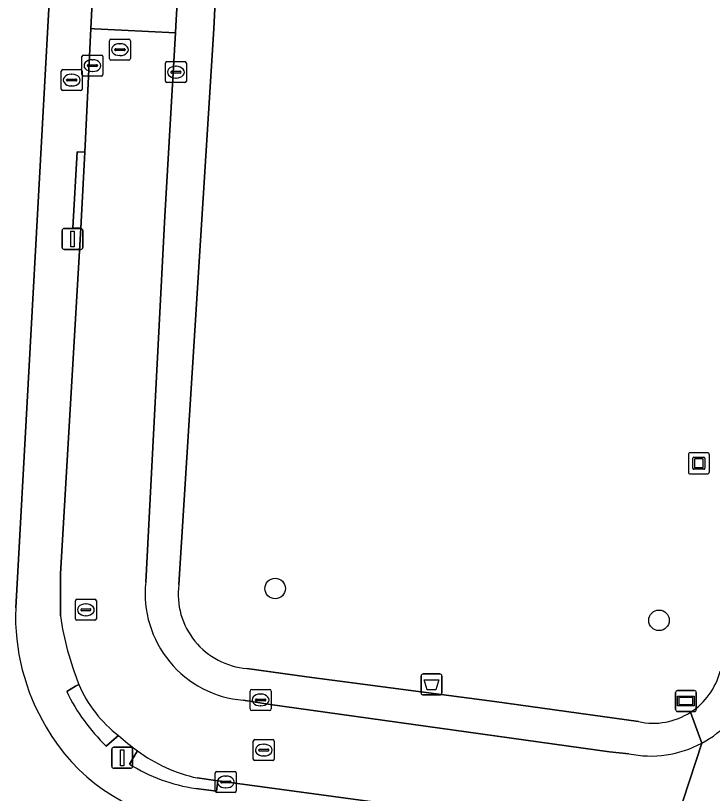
# Model space of a CAD drawing. Extents: x 163008 to 163854, y 382777 to 383982.
# Drawn here: x 163726.03 to 163759.22, y 383630.09 to 383667.1 of the extents above; entities that cross this region are included whole.
import ezdxf

# ---------------------------------------------------------------- set-up
doc = ezdxf.new("R2010")
doc.units = 0
for name, color, linetype in [('IMGEO_Afvalbak', 7, 'Continuous'), ('IMGEO_Boom', 7, 'Continuous'), ('IMGEO_Brandkraan', 7, 'Continuous'), ('IMGEO_Erf', 7, 'Continuous'), ('IMGEO_Groenvoorziening', 7, 'Continuous'), ('IMGEO_Kolk', 7, 'Continuous'), ('IMGEO_Kunstobject', 7, 'Continuous'), ('IMGEO_Lichtmast', 7, 'Continuous'), ('IMGEO_Rijbaan_lokaal_gesloten', 7, 'Continuous'), ('IMGEO_Rijbaan_lokaal_open', 7, 'Continuous'), ('IMGEO_Rioolput', 7, 'Continuous'), ('IMGEO_Straatnaambord', 7, 'Continuous'), ('IMGEO_Voetpad_open', 7, 'Continuous')]:
    doc.layers.add(name, color=color, linetype=linetype)

msp = doc.modelspace()

# ---------------------------------------------------------------- linework, layer by layer
at = {"layer": 'IMGEO_Afvalbak'}
for p, q in [((163745.344, 383634.876), (163745.344, 383635.676)), ((163745.344, 383635.676), (163745.344, 383634.876)), ((163745.444, 383635.776), (163746.234, 383635.776)), ((163746.234, 383635.776), (163745.444, 383635.776)), ((163746.334, 383635.676), (163746.334, 383634.876)), ((163746.334, 383634.876), (163746.334, 383635.676)), ((163746.234, 383634.776), (163745.444, 383634.776)), ((163745.444, 383634.776), (163746.234, 383634.776))]:
    msp.add_line(p, q, dxfattribs=at)
msp.add_lwpolyline([(163745.487, 383635.49), (163746.191, 383635.49), (163746.042, 383635.02), (163745.636, 383635.02), (163745.487, 383635.49)], dxfattribs=at)
for centre, start, end in [((163745.444, 383635.676), 90, 180), ((163745.444, 383635.676), 90, 180), ((163746.234, 383635.676), 0, 90), ((163746.234, 383635.676), 360, 90), ((163745.444, 383634.876), 180, 270), ((163745.444, 383634.876), 180, 270), ((163746.234, 383634.876), 270, 0), ((163746.234, 383634.876), 270, 0)]:
    msp.add_arc(centre, 0.1, start, end, dxfattribs=at)
at = {"layer": 'IMGEO_Boom'}
for centre in [(163738.393, 383639.842), (163756.676, 383638.326)]:
    msp.add_circle(centre, 0.489, dxfattribs=at)
at = {"layer": 'IMGEO_Brandkraan'}
for p, q in [((163728.278, 383664.535), (163729.13, 383664.535)), ((163728.203, 383663.609), (163728.203, 383664.461)), ((163728.691, 383664.315), (163728.716, 383664.315)), ((163729.204, 383664.461), (163729.204, 383663.609)), ((163728.462, 383664.029), (163728.462, 383664.041)), ((163728.9, 383663.992), (163728.502, 383663.992)), ((163728.505, 383664.078), (163728.903, 383664.078)), ((163728.946, 383664.041), (163728.946, 383664.029)), ((163729.13, 383663.535), (163728.278, 383663.535)), ((163728.714, 383663.755), (163728.689, 383663.755))]:
    msp.add_line(p, q, dxfattribs=at)
for points in [[(163728.278, 383664.535), (163729.13, 383664.535)], [(163728.203, 383663.609), (163728.203, 383664.461)], [(163729.204, 383664.461), (163729.204, 383663.609)], [(163729.13, 383663.535), (163728.278, 383663.535)]]:
    msp.add_lwpolyline(points, dxfattribs=at)
for centre, radius, start, end in [((163728.28, 383664.459), 0.0765, 91.552, 178.448), ((163728.28, 383664.459), 0.0765, 91.552, 178.448), ((163729.128, 383664.459), 0.0765, 1.552, 88.448), ((163729.128, 383664.459), 0.0765, 1.552, 88.448), ((163728.502, 383664.038), 0.0403, 85.8775, 175.7526), ((163728.499, 383664.028), 0.0366, 178.938, 274.7102), ((163728.903, 383664.035), 0.043, 264.8664, 352.4533), ((163728.907, 383664.04), 0.0386, 1.7309, 96.639), ((163728.28, 383663.611), 0.0765, 181.552, 268.448), ((163728.28, 383663.611), 0.0765, 181.552, 268.448), ((163729.128, 383663.611), 0.0765, 271.552, 358.448), ((163729.128, 383663.611), 0.0765, 271.552, 358.448)]:
    msp.add_arc(centre, radius, start, end, dxfattribs=at)
for centre, major_axis, ratio, start_param, end_param in [((163728.69, 383664.035), (-0.387, 0.002), 0.722429, 4.712389, 7.853982), ((163728.715, 383664.035), (-0.39, 0.002), 0.717154, 1.570796, 4.712389)]:
    msp.add_ellipse(centre, major_axis=major_axis, ratio=ratio, start_param=start_param, end_param=end_param, dxfattribs=at)
at = {"layer": 'IMGEO_Erf'}
msp.add_lwpolyline([(163726.037, 383638.92), (163728.393, 383681.575)], dxfattribs=at)
for centre, radius, start, end in [((163736.278, 383638.518), 10.249, 177.7494, 211.0007), ((163735.422, 383637.766), 9.13, 209.7243, 260.7749)]:
    msp.add_arc(centre, radius, start, end, dxfattribs=at)
at = {"layer": 'IMGEO_Groenvoorziening'}
for points in [[(163736.517, 383687.948), (163735.474, 383666.477), (163733.801, 383640.03)], [(163737.049, 383636.039), (163739.907, 383635.642), (163748.834, 383634.469), (163755.7, 383633.508)]]:
    msp.add_lwpolyline(points, dxfattribs=at)
for centre, radius, start, end in [((163737.324, 383639.58), 3.552, 172.7191, 265.5604), ((163756.403, 383636.717), 3.283, 302.7349, 345.7078), ((163756.4, 383636.715), 3.283, 257.6938, 302.8019)]:
    msp.add_arc(centre, radius, start, end, dxfattribs=at)
at = {"layer": 'IMGEO_Kolk'}
for p, q in [((163729.191, 383664.298), (163729.191, 383665.15)), ((163729.266, 383665.224), (163730.118, 383665.224)), ((163729.679, 383665.004), (163729.704, 383665.004)), ((163730.192, 383665.15), (163730.192, 383664.298)), ((163733.242, 383664.912), (163734.094, 383664.912)), ((163729.45, 383664.718), (163729.45, 383664.73)), ((163729.888, 383664.681), (163729.49, 383664.681)), ((163729.493, 383664.767), (163729.891, 383664.767)), ((163729.934, 383664.73), (163729.934, 383664.718)), ((163733.167, 383663.986), (163733.167, 383664.838)), ((163733.655, 383664.692), (163733.68, 383664.692)), ((163734.168, 383664.838), (163734.168, 383663.986)), ((163730.118, 383664.224), (163729.266, 383664.224)), ((163729.702, 383664.444), (163729.677, 383664.444)), ((163733.426, 383664.406), (163733.426, 383664.418)), ((163733.864, 383664.369), (163733.466, 383664.369)), ((163733.469, 383664.455), (163733.867, 383664.455)), ((163733.91, 383664.418), (163733.91, 383664.406)), ((163734.094, 383663.912), (163733.242, 383663.912)), ((163733.678, 383664.132), (163733.653, 383664.132)), ((163737.201, 383634.113), (163737.201, 383634.965)), ((163737.276, 383635.039), (163738.128, 383635.039)), ((163738.202, 383634.965), (163738.202, 383634.113)), ((163737.46, 383634.533), (163737.46, 383634.545)), ((163737.503, 383634.582), (163737.901, 383634.582)), ((163737.689, 383634.819), (163737.714, 383634.819)), ((163737.944, 383634.545), (163737.944, 383634.533)), ((163737.898, 383634.496), (163737.5, 383634.496)), ((163737.712, 383634.259), (163737.687, 383634.259)), ((163738.128, 383634.039), (163737.276, 383634.039)), ((163735.54, 383630.212), (163735.54, 383631.064)), ((163735.615, 383631.138), (163736.467, 383631.138)), ((163736.028, 383630.918), (163736.053, 383630.918)), ((163736.541, 383631.064), (163736.541, 383630.212)), ((163735.799, 383630.632), (163735.799, 383630.644)), ((163736.237, 383630.595), (163735.839, 383630.595)), ((163735.842, 383630.681), (163736.24, 383630.681)), ((163736.283, 383630.644), (163736.283, 383630.632)), ((163736.467, 383630.138), (163735.615, 383630.138)), ((163736.051, 383630.358), (163736.026, 383630.358))]:
    msp.add_line(p, q, dxfattribs=at)
for points in [[(163729.191, 383664.298), (163729.191, 383665.15)], [(163729.266, 383665.224), (163730.118, 383665.224)], [(163730.192, 383665.15), (163730.192, 383664.298)], [(163733.242, 383664.912), (163734.094, 383664.912)], [(163733.167, 383663.986), (163733.167, 383664.838)], [(163734.168, 383664.838), (163734.168, 383663.986)], [(163730.118, 383664.224), (163729.266, 383664.224)], [(163734.094, 383663.912), (163733.242, 383663.912)], [(163737.201, 383634.113), (163737.201, 383634.965)], [(163737.276, 383635.039), (163738.128, 383635.039)], [(163738.202, 383634.965), (163738.202, 383634.113)], [(163738.128, 383634.039), (163737.276, 383634.039)], [(163735.54, 383630.212), (163735.54, 383631.064)], [(163735.615, 383631.138), (163736.467, 383631.138)], [(163736.541, 383631.064), (163736.541, 383630.212)], [(163736.467, 383630.138), (163735.615, 383630.138)]]:
    msp.add_lwpolyline(points, dxfattribs=at)
for centre, radius, start, end in [((163729.268, 383665.148), 0.0765, 91.552, 178.448), ((163729.268, 383665.148), 0.0765, 91.552, 178.448), ((163730.116, 383665.148), 0.0765, 1.552, 88.448), ((163730.116, 383665.148), 0.0765, 1.552, 88.448), ((163733.244, 383664.836), 0.0765, 91.552, 178.448), ((163733.244, 383664.836), 0.0765, 91.552, 178.448), ((163734.092, 383664.836), 0.0765, 1.552, 88.448), ((163734.092, 383664.836), 0.0765, 1.552, 88.448), ((163729.49, 383664.727), 0.0403, 85.8775, 175.7526), ((163729.487, 383664.717), 0.0366, 178.938, 274.7102), ((163729.891, 383664.724), 0.043, 264.8664, 352.4533), ((163729.895, 383664.729), 0.0386, 1.7309, 96.639), ((163729.268, 383664.3), 0.0765, 181.552, 268.448), ((163729.268, 383664.3), 0.0765, 181.552, 268.448), ((163730.116, 383664.3), 0.0765, 271.552, 358.448), ((163730.116, 383664.3), 0.0765, 271.552, 358.448), ((163733.466, 383664.415), 0.0403, 85.8775, 175.7526), ((163733.463, 383664.405), 0.0366, 178.938, 274.7102), ((163733.867, 383664.412), 0.043, 264.8664, 352.4533), ((163733.871, 383664.417), 0.0386, 1.7309, 96.639), ((163733.244, 383663.988), 0.0765, 181.552, 268.448), ((163733.244, 383663.988), 0.0765, 181.552, 268.448), ((163734.092, 383663.988), 0.0765, 271.552, 358.448), ((163734.092, 383663.988), 0.0765, 271.552, 358.448), ((163737.278, 383634.963), 0.0765, 91.552, 178.448), ((163737.278, 383634.963), 0.0765, 91.552, 178.448), ((163738.126, 383634.963), 0.0765, 1.552, 88.448), ((163738.126, 383634.963), 0.0765, 1.552, 88.448), ((163737.5, 383634.542), 0.0403, 85.8775, 175.7526), ((163737.905, 383634.544), 0.0386, 1.7309, 96.639), ((163737.497, 383634.532), 0.0366, 178.938, 274.7102), ((163737.901, 383634.539), 0.043, 264.8664, 352.4533), ((163737.278, 383634.115), 0.0765, 181.552, 268.448), ((163737.278, 383634.115), 0.0765, 181.552, 268.448), ((163738.126, 383634.115), 0.0765, 271.552, 358.448), ((163738.126, 383634.115), 0.0765, 271.552, 358.448), ((163735.617, 383631.062), 0.0765, 91.552, 178.448), ((163735.617, 383631.062), 0.0765, 91.552, 178.448), ((163736.465, 383631.062), 0.0765, 1.552, 88.448), ((163736.465, 383631.062), 0.0765, 1.552, 88.448), ((163735.839, 383630.641), 0.0403, 85.8775, 175.7526), ((163735.836, 383630.631), 0.0366, 178.938, 274.7102), ((163736.24, 383630.638), 0.043, 264.8664, 352.4533), ((163736.244, 383630.643), 0.0386, 1.7309, 96.639), ((163735.617, 383630.214), 0.0765, 181.552, 268.448), ((163735.617, 383630.214), 0.0765, 181.552, 268.448), ((163736.465, 383630.214), 0.0765, 271.552, 358.448), ((163736.465, 383630.214), 0.0765, 271.552, 358.448)]:
    msp.add_arc(centre, radius, start, end, dxfattribs=at)
for centre, major_axis, ratio, start_param, end_param in [((163729.678, 383664.724), (-0.387, 0.002), 0.722429, 4.712389, 7.853982), ((163729.703, 383664.724), (-0.39, 0.002), 0.717154, 1.570796, 4.712389), ((163733.654, 383664.412), (-0.387, 0.002), 0.722429, 4.712389, 7.853982), ((163733.679, 383664.412), (-0.39, 0.002), 0.717154, 1.570796, 4.712389), ((163737.688, 383634.539), (-0.387, 0.002), 0.722429, 4.712389, 7.853982), ((163737.713, 383634.539), (-0.39, 0.002), 0.717154, 1.570796, 4.712389), ((163736.027, 383630.638), (-0.387, 0.002), 0.722429, 4.712389, 7.853982), ((163736.052, 383630.638), (-0.39, 0.002), 0.717154, 1.570796, 4.712389)]:
    msp.add_ellipse(centre, major_axis=major_axis, ratio=ratio, start_param=start_param, end_param=end_param, dxfattribs=at)
at = {"layer": 'IMGEO_Kunstobject'}
for p, q in [((163758.072, 383646.216), (163758.072, 383645.375)), ((163758.072, 383646.216), (163758.072, 383645.375)), ((163758.988, 383646.3), (163758.147, 383646.3)), ((163758.988, 383646.3), (163758.147, 383646.3)), ((163758.286, 383645.564), (163758.286, 383646.038)), ((163758.336, 383646.088), (163758.81, 383646.088)), ((163758.86, 383646.038), (163758.86, 383645.564)), ((163759.072, 383645.384), (163759.072, 383646.225)), ((163759.072, 383645.384), (163759.072, 383646.225)), ((163758.366, 383645.988), (163758.366, 383645.614)), ((163758.76, 383646.008), (163758.386, 383646.008)), ((163758.78, 383645.614), (163758.78, 383645.988)), ((163758.156, 383645.3), (163758.997, 383645.3)), ((163758.156, 383645.3), (163758.997, 383645.3)), ((163758.81, 383645.514), (163758.336, 383645.514)), ((163758.386, 383645.594), (163758.76, 383645.594))]:
    msp.add_line(p, q, dxfattribs=at)
for centre, radius, start, end in [((163758.15, 383646.222), 0.0779, 92.4484, 184.2845), ((163758.15, 383646.222), 0.0779, 92.4484, 184.2845), ((163758.336, 383646.038), 0.05, 90, 180), ((163758.81, 383646.038), 0.05, 360, 90), ((163758.994, 383646.222), 0.0779, 2.4484, 94.2845), ((163758.994, 383646.222), 0.0779, 2.4484, 94.2845), ((163758.386, 383645.988), 0.02, 90, 180), ((163758.76, 383645.988), 0.02, 360, 90), ((163758.15, 383645.378), 0.0779, 182.4484, 274.2845), ((163758.15, 383645.378), 0.0779, 182.4484, 274.2845), ((163758.336, 383645.564), 0.05, 180, 270), ((163758.386, 383645.614), 0.02, 180, 270), ((163758.76, 383645.614), 0.02, 270, 0), ((163758.81, 383645.564), 0.05, 270, 0), ((163758.994, 383645.378), 0.0779, 272.4484, 4.2845), ((163758.994, 383645.378), 0.0779, 272.4484, 4.2845)]:
    msp.add_arc(centre, radius, start, end, dxfattribs=at)
at = {"layer": 'IMGEO_Lichtmast'}
for p, q in [((163728.245, 383656.074), (163728.245, 383656.874)), ((163728.245, 383656.874), (163728.245, 383656.074)), ((163728.345, 383656.974), (163729.135, 383656.974)), ((163729.135, 383656.974), (163728.345, 383656.974)), ((163729.235, 383656.874), (163729.235, 383656.074)), ((163729.235, 383656.074), (163729.235, 383656.874)), ((163729.135, 383655.974), (163728.345, 383655.974)), ((163728.345, 383655.974), (163729.135, 383655.974)), ((163730.611, 383631.386), (163730.611, 383632.186)), ((163730.611, 383632.186), (163730.611, 383631.386)), ((163730.711, 383632.286), (163731.501, 383632.286)), ((163731.501, 383632.286), (163730.711, 383632.286)), ((163731.601, 383632.186), (163731.601, 383631.386)), ((163731.601, 383631.386), (163731.601, 383632.186)), ((163731.501, 383631.286), (163730.711, 383631.286)), ((163730.711, 383631.286), (163731.501, 383631.286))]:
    msp.add_line(p, q, dxfattribs=at)
for points in [[(163728.665, 383656.849), (163728.815, 383656.849), (163728.815, 383656.099), (163728.665, 383656.099), (163728.665, 383656.849)], [(163731.031, 383632.161), (163731.181, 383632.161), (163731.181, 383631.411), (163731.031, 383631.411), (163731.031, 383632.161)]]:
    msp.add_lwpolyline(points, dxfattribs=at)
for centre, start, end in [((163728.345, 383656.874), 90, 180), ((163728.345, 383656.874), 90, 180), ((163729.135, 383656.874), 0, 90), ((163729.135, 383656.874), 360, 90), ((163728.345, 383656.074), 180, 270), ((163728.345, 383656.074), 180, 270), ((163729.135, 383656.074), 270, 0), ((163729.135, 383656.074), 270, 0), ((163730.711, 383632.186), 90, 180), ((163730.711, 383632.186), 90, 180), ((163731.501, 383632.186), 0, 90), ((163731.501, 383632.186), 360, 90), ((163730.711, 383631.386), 180, 270), ((163730.711, 383631.386), 180, 270), ((163731.501, 383631.386), 270, 0), ((163731.501, 383631.386), 270, 0)]:
    msp.add_arc(centre, 0.1, start, end, dxfattribs=at)
at = {"layer": 'IMGEO_Rijbaan_lokaal_gesloten'}
for points in [[(163733.141, 383657.562), (163733.641, 383666.282), (163729.797, 383666.472), (163729.615, 383666.481), (163729.324, 383660.608), (163729.145, 383656.987), (163728.163, 383640.542), (163728.163, 383638.537)], [(163732.231, 383640.139), (163733.141, 383657.562)], [(163755.233, 383631.977), (163754.322, 383632.072), (163738.153, 383634.321), (163736.875, 383634.527)], [(163756.613, 383626.087), (163758.716, 383632.485)], [(163758.716, 383632.485), (163756.613, 383626.087)], [(163734.681, 383630.827), (163735.67, 383630.693), (163753.126, 383628.322)]]:
    msp.add_lwpolyline(points, dxfattribs=at)
for centre, radius, start, end in [((163737.294, 383639.601), 5.092, 173.9383, 265.2781), ((163742.655, 383640.709), 14.654, 188.5252, 201.7468), ((163734.534, 383637.593), 5.957, 202.8444, 232.8567), ((163756.279, 383637.023), 5.151, 298.2364, 336.256), ((163740.063, 383643.24), 13.833, 228.7247, 233.4888), ((163756.274, 383637.034), 5.163, 258.3679, 298.2285), ((163736.287, 383638.142), 7.489, 233.4959, 257.6162)]:
    msp.add_arc(centre, radius, start, end, dxfattribs=at)
at = {"layer": 'IMGEO_Rijbaan_lokaal_open'}
msp.add_lwpolyline([(163733.803, 383669.109), (163729.96, 383669.316), (163729.756, 383669.327), (163729.615, 383666.481), (163729.797, 383666.472), (163733.641, 383666.282), (163733.66, 383666.608)], close=True, dxfattribs=at)
at = {"layer": 'IMGEO_Rioolput'}
for p, q in [((163730.5, 383665.056), (163730.5, 383665.908)), ((163730.575, 383665.982), (163731.427, 383665.982)), ((163730.988, 383665.762), (163731.013, 383665.762)), ((163731.501, 383665.908), (163731.501, 383665.056)), ((163730.759, 383665.476), (163730.759, 383665.488)), ((163731.197, 383665.439), (163730.799, 383665.439)), ((163730.802, 383665.525), (163731.2, 383665.525)), ((163731.243, 383665.488), (163731.243, 383665.476)), ((163731.427, 383664.982), (163730.575, 383664.982)), ((163731.011, 383665.202), (163730.986, 383665.202)), ((163728.878, 383638.403), (163728.878, 383639.255)), ((163728.953, 383639.329), (163729.805, 383639.329)), ((163729.366, 383639.109), (163729.391, 383639.109)), ((163729.879, 383639.255), (163729.879, 383638.403)), ((163729.137, 383638.823), (163729.137, 383638.835)), ((163729.575, 383638.786), (163729.177, 383638.786)), ((163729.18, 383638.872), (163729.578, 383638.872)), ((163729.621, 383638.835), (163729.621, 383638.823)), ((163729.805, 383638.329), (163728.953, 383638.329)), ((163729.389, 383638.549), (163729.364, 383638.549)), ((163737.352, 383631.727), (163737.352, 383632.579)), ((163737.427, 383632.653), (163738.279, 383632.653)), ((163737.84, 383632.433), (163737.865, 383632.433)), ((163738.353, 383632.579), (163738.353, 383631.727)), ((163737.611, 383632.147), (163737.611, 383632.159)), ((163738.049, 383632.11), (163737.651, 383632.11)), ((163737.654, 383632.196), (163738.052, 383632.196)), ((163738.095, 383632.159), (163738.095, 383632.147)), ((163738.279, 383631.653), (163737.427, 383631.653)), ((163737.863, 383631.873), (163737.838, 383631.873))]:
    msp.add_line(p, q, dxfattribs=at)
for points in [[(163730.5, 383665.056), (163730.5, 383665.908)], [(163730.575, 383665.982), (163731.427, 383665.982)], [(163731.501, 383665.908), (163731.501, 383665.056)], [(163731.427, 383664.982), (163730.575, 383664.982)], [(163728.878, 383638.403), (163728.878, 383639.255)], [(163728.953, 383639.329), (163729.805, 383639.329)], [(163729.879, 383639.255), (163729.879, 383638.403)], [(163729.805, 383638.329), (163728.953, 383638.329)], [(163737.352, 383631.727), (163737.352, 383632.579)], [(163737.427, 383632.653), (163738.279, 383632.653)], [(163738.353, 383632.579), (163738.353, 383631.727)], [(163738.279, 383631.653), (163737.427, 383631.653)]]:
    msp.add_lwpolyline(points, dxfattribs=at)
for centre, radius, start, end in [((163730.577, 383665.906), 0.0765, 91.552, 178.448), ((163730.577, 383665.906), 0.0765, 91.552, 178.448), ((163731.425, 383665.906), 0.0765, 1.552, 88.448), ((163731.425, 383665.906), 0.0765, 1.552, 88.448), ((163730.799, 383665.485), 0.0403, 85.8775, 175.7526), ((163730.796, 383665.475), 0.0366, 178.938, 274.7102), ((163731.2, 383665.482), 0.043, 264.8664, 352.4533), ((163731.204, 383665.487), 0.0386, 1.7309, 96.639), ((163730.577, 383665.058), 0.0765, 181.552, 268.448), ((163730.577, 383665.058), 0.0765, 181.552, 268.448), ((163731.425, 383665.058), 0.0765, 271.552, 358.448), ((163731.425, 383665.058), 0.0765, 271.552, 358.448), ((163728.955, 383639.253), 0.0765, 91.552, 178.448), ((163728.955, 383639.253), 0.0765, 91.552, 178.448), ((163729.803, 383639.253), 0.0765, 1.552, 88.448), ((163729.803, 383639.253), 0.0765, 1.552, 88.448), ((163729.177, 383638.832), 0.0403, 85.8775, 175.7526), ((163729.174, 383638.822), 0.0366, 178.938, 274.7102), ((163729.578, 383638.829), 0.043, 264.8664, 352.4533), ((163729.582, 383638.834), 0.0386, 1.7309, 96.639), ((163728.955, 383638.405), 0.0765, 181.552, 268.448), ((163728.955, 383638.405), 0.0765, 181.552, 268.448), ((163729.803, 383638.405), 0.0765, 271.552, 358.448), ((163729.803, 383638.405), 0.0765, 271.552, 358.448), ((163737.429, 383632.577), 0.0765, 91.552, 178.448), ((163737.429, 383632.577), 0.0765, 91.552, 178.448), ((163738.277, 383632.577), 0.0765, 1.552, 88.448), ((163738.277, 383632.577), 0.0765, 1.552, 88.448), ((163737.651, 383632.156), 0.0403, 85.8775, 175.7526), ((163737.648, 383632.146), 0.0366, 178.938, 274.7102), ((163738.052, 383632.153), 0.043, 264.8664, 352.4533), ((163738.056, 383632.158), 0.0386, 1.7309, 96.639), ((163737.429, 383631.729), 0.0765, 181.552, 268.448), ((163737.429, 383631.729), 0.0765, 181.552, 268.448), ((163738.277, 383631.729), 0.0765, 271.552, 358.448), ((163738.277, 383631.729), 0.0765, 271.552, 358.448)]:
    msp.add_arc(centre, radius, start, end, dxfattribs=at)
for centre, major_axis, ratio, start_param, end_param in [((163730.987, 383665.482), (-0.387, 0.002), 0.722429, 4.712389, 7.853982), ((163731.012, 383665.482), (-0.39, 0.002), 0.717154, 1.570796, 4.712389), ((163729.365, 383638.829), (-0.387, 0.002), 0.722429, 4.712389, 7.853982), ((163729.39, 383638.829), (-0.39, 0.002), 0.717154, 1.570796, 4.712389), ((163737.839, 383632.153), (-0.387, 0.002), 0.722429, 4.712389, 7.853982), ((163737.864, 383632.153), (-0.39, 0.002), 0.717154, 1.570796, 4.712389)]:
    msp.add_ellipse(centre, major_axis=major_axis, ratio=ratio, start_param=start_param, end_param=end_param, dxfattribs=at)
at = {"layer": 'IMGEO_Straatnaambord'}
for p, q in [((163757.561, 383634.988), (163758.351, 383634.988)), ((163758.351, 383634.988), (163757.561, 383634.988)), ((163757.461, 383634.088), (163757.461, 383634.888)), ((163757.461, 383634.888), (163757.461, 383634.088)), ((163758.451, 383634.888), (163758.451, 383634.088)), ((163758.451, 383634.088), (163758.451, 383634.888)), ((163758.351, 383633.988), (163757.561, 383633.988)), ((163757.561, 383633.988), (163758.351, 383633.988))]:
    msp.add_line(p, q, dxfattribs=at)
for points in [[(163757.562, 383634.72), (163758.35, 383634.72), (163758.35, 383634.256), (163757.562, 383634.256), (163757.562, 383634.72)], [(163757.627, 383634.655), (163757.627, 383634.321), (163758.285, 383634.321), (163758.285, 383634.655), (163757.627, 383634.655)]]:
    msp.add_lwpolyline(points, dxfattribs=at)
for centre, start, end in [((163757.561, 383634.888), 90, 180), ((163757.561, 383634.888), 90, 180), ((163758.351, 383634.888), 0, 90), ((163758.351, 383634.888), 360, 90), ((163757.561, 383634.088), 180, 270), ((163757.561, 383634.088), 180, 270), ((163758.351, 383634.088), 270, 0), ((163758.351, 383634.088), 270, 0)]:
    msp.add_arc(centre, 0.1, start, end, dxfattribs=at)
at = {"layer": 'IMGEO_Voetpad_open'}
for points in [[(163735.474, 383666.477), (163736.517, 383687.948), (163734.826, 383688.005), (163734.666, 383685.045), (163733.816, 383669.344), (163733.803, 383669.109), (163733.66, 383666.608), (163733.641, 383666.282), (163733.141, 383657.562), (163732.231, 383640.139)], [(163728.393, 383681.575), (163726.037, 383638.92)], [(163729.145, 383656.987), (163728.75, 383657.009), (163728.958, 383660.628), (163729.324, 383660.608), (163729.615, 383666.481), (163729.756, 383669.327), (163730.318, 383679.771), (163730.44, 383681.443)], [(163733.801, 383640.03), (163735.474, 383666.477)], [(163728.163, 383638.537), (163728.163, 383640.542), (163729.145, 383656.987)], [(163755.7, 383633.508), (163748.834, 383634.469), (163739.907, 383635.642), (163737.049, 383636.039)], [(163728.47, 383634.944), (163728.891, 383635.199), (163729.044, 383635.28)], [(163729.044, 383635.28), (163728.891, 383635.199), (163728.47, 383634.944)], [(163736.875, 383634.527), (163738.153, 383634.321), (163754.322, 383632.072), (163755.233, 383631.977)], [(163758.716, 383632.485), (163758.178, 383633.956)], [(163758.178, 383633.956), (163758.716, 383632.485)], [(163730.937, 383632.844), (163730.729, 383632.667), (163730.353, 383632.348)], [(163730.353, 383632.348), (163730.729, 383632.667), (163730.937, 383632.844)], [(163731.458, 383631.488), (163731.712, 383631.919), (163731.832, 383632.122)], [(163731.832, 383632.122), (163731.712, 383631.919), (163731.458, 383631.488)], [(163734.612, 383630.332), (163735.603, 383630.198), (163735.67, 383630.693), (163734.681, 383630.827)], [(163753.126, 383628.322), (163735.67, 383630.693), (163735.603, 383630.198), (163734.612, 383630.332)]]:
    msp.add_lwpolyline(points, dxfattribs=at)
msp.add_lwpolyline([(163729.324, 383660.608), (163728.958, 383660.628), (163728.75, 383657.009), (163729.145, 383656.987)], close=True, dxfattribs=at)
for centre, radius, start, end in [((163737.294, 383639.601), 5.092, 173.9383, 265.2781), ((163737.324, 383639.58), 3.552, 172.7191, 265.5604), ((163736.278, 383638.518), 10.249, 177.7494, 211.0007), ((163742.655, 383640.709), 14.654, 188.5252, 201.7468), ((163756.403, 383636.717), 3.283, 302.7349, 345.7078), ((163734.534, 383637.593), 5.957, 202.8444, 232.8567), ((163736.46, 383638.758), 8.854, 205.5206, 226.3897), ((163736.46, 383638.758), 8.854, 205.5206, 226.3897), ((163756.279, 383637.023), 5.151, 298.2364, 336.256), ((163756.4, 383636.715), 3.283, 257.6938, 302.8019), ((163735.422, 383637.766), 9.13, 209.7243, 260.7749), ((163740.063, 383643.24), 13.833, 228.7247, 233.4888), ((163756.274, 383637.034), 5.163, 258.3679, 298.2285), ((163736.287, 383638.142), 7.489, 233.4959, 257.6162), ((163735.686, 383638.144), 7.885, 237.5729, 262.1694), ((163735.686, 383638.144), 7.885, 237.5729, 262.1694)]:
    msp.add_arc(centre, radius, start, end, dxfattribs=at)

doc.saveas('drawing.dxf')
